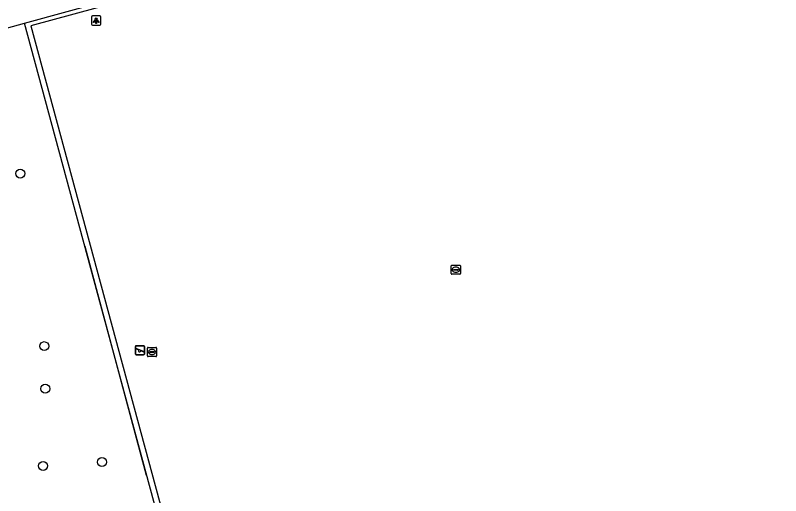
# Model space of a CAD drawing. Extents: x 159053 to 160041, y 380450 to 381422.
# Drawn here: x 159319.2 to 159402.6, y 380672 to 380724.2 of the extents above; entities that cross this region are included whole.
import ezdxf

# ---------------------------------------------------------------- set-up
doc = ezdxf.new("R2010")
doc.units = 0
for name, color, linetype in [('IMGEO_Boom', 7, 'Continuous'), ('IMGEO_Groenvoorziening', 7, 'Continuous'), ('IMGEO_Hek', 7, 'Continuous'), ('IMGEO_Lichtpunt', 7, 'Continuous'), ('IMGEO_Speelvoorziening', 7, 'Continuous'), ('IMGEO_Waterleidingput', 7, 'Continuous')]:
    doc.layers.add(name, color=color, linetype=linetype)

msp = doc.modelspace()

# ---------------------------------------------------------------- linework, layer by layer
at = {"layer": 'IMGEO_Boom'}
for centre in [(159319.742, 380707.002), (159322.36, 380688.225), (159322.465, 380683.594), (159328.643, 380675.615), (159322.234, 380675.196)]:
    msp.add_circle(centre, 0.489, dxfattribs=at)
at = {"layer": 'IMGEO_Groenvoorziening'}
for points in [[(159320.218, 380723.367), (159379.408, 380739.578), (159418.132, 380750), (159449.208, 380758.325)], [(159431.07, 380733.488), (159430.441, 380735.043), (159430.149, 380734.961), (159429.419, 380738.062), (159425.677, 380751.487), (159420.181, 380750), (159320.913, 380723.061), (159340.883, 380649.218)], [(159311.529, 380720.969), (159320.218, 380723.367)], [(159340.334, 380649.069), (159320.218, 380723.367)]]:
    msp.add_lwpolyline(points, dxfattribs=at)
at = {"layer": 'IMGEO_Hek'}
for points in [[(159320.218, 380723.367), (159379.408, 380739.578), (159418.132, 380750)], [(159340.334, 380649.069), (159320.218, 380723.367)], [(159333.512, 380674.137), (159326.802, 380699.055)]]:
    msp.add_lwpolyline(points, dxfattribs=at)
at = {"layer": 'IMGEO_Lichtpunt'}
for p, q in [((159327.516, 380724.047), (159327.516, 380723.24)), ((159327.516, 380724.047), (159327.516, 380723.24)), ((159328.418, 380724.142), (159327.61, 380724.142)), ((159328.418, 380724.142), (159327.61, 380724.142)), ((159328.512, 380723.24), (159328.512, 380724.047)), ((159328.512, 380723.24), (159328.512, 380724.047)), ((159327.61, 380723.146), (159328.418, 380723.146)), ((159327.61, 380723.146), (159328.418, 380723.146))]:
    msp.add_line(p, q, dxfattribs=at)
for points in [[(159327.89, 380723.711), (159327.929, 380723.683), (159327.741, 380723.421), (159327.703, 380723.448), (159327.89, 380723.711)], [(159327.992, 380723.663), (159328.039, 380723.663), (159328.039, 380723.341), (159327.992, 380723.341), (159327.992, 380723.663)], [(159328.102, 380723.683), (159328.14, 380723.71), (159328.327, 380723.448), (159328.288, 380723.42), (159328.102, 380723.683)]]:
    msp.add_lwpolyline(points, dxfattribs=at)
msp.add_circle((159328.015, 380723.845), 0.0994, dxfattribs=at)
for centre, start, end in [((159327.61, 380724.047), 90, 180), ((159327.61, 380724.047), 90, 180), ((159328.418, 380724.047), 0, 90), ((159328.418, 380724.047), 0, 90), ((159327.61, 380723.24), 180, 270), ((159327.61, 380723.24), 180, 270), ((159328.418, 380723.24), 270, 0), ((159328.418, 380723.24), 270, 360)]:
    msp.add_arc(centre, 0.0946, start, end, dxfattribs=at)
at = {"layer": 'IMGEO_Speelvoorziening'}
for p, q in [((159332.281, 380687.37), (159332.281, 380688.17)), ((159332.281, 380688.17), (159332.281, 380687.37)), ((159332.664, 380687.798), (159332.325, 380687.935)), ((159332.35, 380687.995), (159333.226, 380687.642)), ((159332.381, 380688.27), (159333.171, 380688.27)), ((159333.171, 380688.27), (159332.381, 380688.27)), ((159333.202, 380687.582), (159332.862, 380687.719)), ((159333.271, 380688.17), (159333.271, 380687.37)), ((159333.271, 380687.37), (159333.271, 380688.17)), ((159333.171, 380687.27), (159332.381, 380687.27)), ((159332.381, 380687.27), (159333.171, 380687.27))]:
    msp.add_line(p, q, dxfattribs=at)
for centre, radius, start, end in [((159332.381, 380688.17), 0.1, 90, 180), ((159332.381, 380688.17), 0.1, 90, 180), ((159332.338, 380687.965), 0.0327, 68.07798, 248.07798), ((159332.743, 380687.708), 0.12, 130.99278, 5.16318), ((159333.171, 380688.17), 0.1, 0, 90), ((159333.171, 380688.17), 0.1, 360, 90), ((159333.214, 380687.612), 0.0327, 248.07798, 68.07798), ((159332.381, 380687.37), 0.1, 180, 270), ((159332.381, 380687.37), 0.1, 180, 270), ((159333.171, 380687.37), 0.1, 270, 0), ((159333.171, 380687.37), 0.1, 270, 0)]:
    msp.add_arc(centre, radius, start, end, dxfattribs=at)
at = {"layer": 'IMGEO_Waterleidingput'}
for p, q in [((159366.676, 380696.112), (159366.676, 380696.964)), ((159366.751, 380697.038), (159367.603, 380697.038)), ((159367.164, 380696.818), (159367.189, 380696.818)), ((159367.677, 380696.964), (159367.677, 380696.112)), ((159367.603, 380696.038), (159366.751, 380696.038)), ((159366.935, 380696.532), (159366.935, 380696.544)), ((159367.373, 380696.495), (159366.975, 380696.495)), ((159366.978, 380696.581), (159367.376, 380696.581)), ((159367.187, 380696.258), (159367.162, 380696.258)), ((159367.419, 380696.544), (159367.419, 380696.532)), ((159333.591, 380687.162), (159333.591, 380688.014)), ((159333.666, 380688.088), (159334.518, 380688.088)), ((159333.85, 380687.582), (159333.85, 380687.594)), ((159334.288, 380687.545), (159333.89, 380687.545)), ((159333.893, 380687.631), (159334.291, 380687.631)), ((159334.079, 380687.868), (159334.104, 380687.868)), ((159334.334, 380687.594), (159334.334, 380687.582)), ((159334.592, 380688.014), (159334.592, 380687.162)), ((159334.518, 380687.088), (159333.666, 380687.088)), ((159334.102, 380687.308), (159334.077, 380687.308))]:
    msp.add_line(p, q, dxfattribs=at)
for points in [[(159366.676, 380696.112), (159366.676, 380696.964)], [(159366.751, 380697.038), (159367.603, 380697.038)], [(159367.677, 380696.964), (159367.677, 380696.112)], [(159367.603, 380696.038), (159366.751, 380696.038)], [(159333.591, 380687.162), (159333.591, 380688.014)], [(159333.666, 380688.088), (159334.518, 380688.088)], [(159334.592, 380688.014), (159334.592, 380687.162)], [(159334.518, 380687.088), (159333.666, 380687.088)]]:
    msp.add_lwpolyline(points, dxfattribs=at)
for centre, radius, start, end in [((159366.753, 380696.962), 0.0765, 91.55205, 178.44795), ((159366.753, 380696.962), 0.0765, 91.55205, 178.44795), ((159367.601, 380696.962), 0.0765, 1.55205, 88.44795), ((159367.601, 380696.962), 0.0765, 1.55205, 88.44795), ((159366.753, 380696.114), 0.0765, 181.55205, 268.44795), ((159366.753, 380696.114), 0.0765, 181.55205, 268.44795), ((159366.975, 380696.541), 0.0403, 85.87752, 175.75265), ((159366.972, 380696.531), 0.0366, 178.93798, 274.71019), ((159367.376, 380696.538), 0.043, 264.86636, 352.45326), ((159367.38, 380696.543), 0.0386, 1.73085, 96.63898), ((159367.601, 380696.114), 0.0765, 271.55205, 358.44795), ((159367.601, 380696.114), 0.0765, 271.55205, 358.44795), ((159333.668, 380688.012), 0.0765, 91.55205, 178.44795), ((159333.668, 380688.012), 0.0765, 91.55205, 178.44795), ((159333.89, 380687.591), 0.0403, 85.87752, 175.75265), ((159333.887, 380687.581), 0.0366, 178.93798, 274.71019), ((159334.291, 380687.588), 0.043, 264.86636, 352.45326), ((159334.295, 380687.593), 0.0386, 1.73085, 96.63898), ((159334.516, 380688.012), 0.0765, 1.55205, 88.44795), ((159334.516, 380688.012), 0.0765, 1.55205, 88.44795), ((159333.668, 380687.164), 0.0765, 181.55205, 268.44795), ((159333.668, 380687.164), 0.0765, 181.55205, 268.44795), ((159334.516, 380687.164), 0.0765, 271.55205, 358.44795), ((159334.516, 380687.164), 0.0765, 271.55205, 358.44795)]:
    msp.add_arc(centre, radius, start, end, dxfattribs=at)
for centre, major_axis, ratio, start_param, end_param in [((159367.163, 380696.538), (-0.387, 0.002), 0.722429, 4.712389, 7.853982), ((159367.188, 380696.538), (-0.39, 0.002), 0.717154, 1.570796, 4.712389), ((159334.078, 380687.588), (-0.387, 0.002), 0.722429, 4.712389, 7.853982), ((159334.103, 380687.588), (-0.39, 0.002), 0.717154, 1.570796, 4.712389)]:
    msp.add_ellipse(centre, major_axis=major_axis, ratio=ratio, start_param=start_param, end_param=end_param, dxfattribs=at)

doc.saveas('drawing.dxf')
